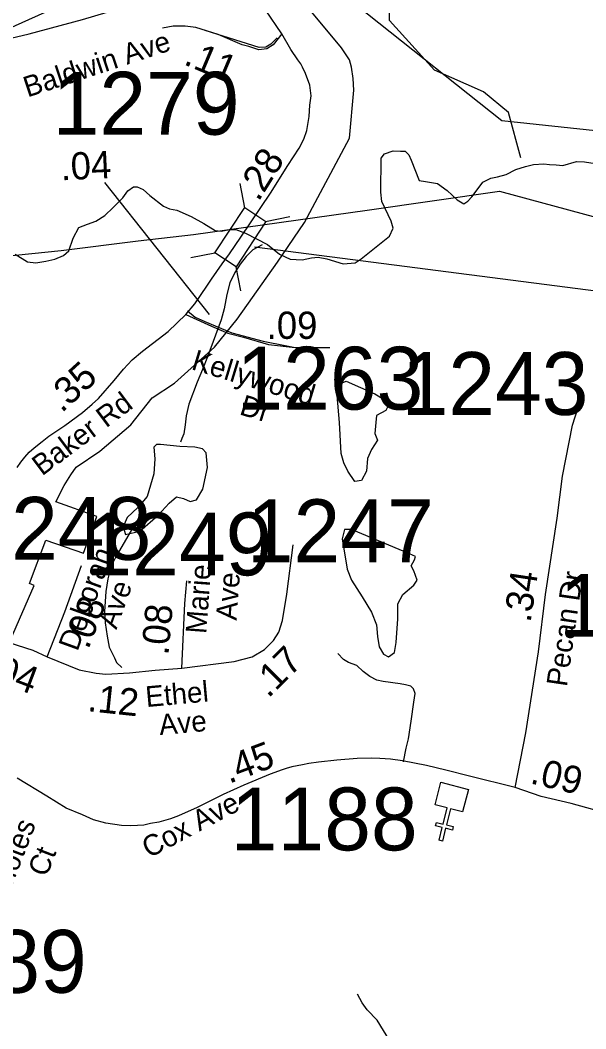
# Model space of a CAD drawing. Extents: x 1662474 to 1856135, y 779280 to 917889.
# Drawn here: x 1716573 to 1719166, y 797474 to 802097 of the extents above; entities that cross this region are included whole.
import ezdxf

# ---------------------------------------------------------------- set-up
doc = ezdxf.new("R2010")
doc.units = 0
for name, color, linetype in [('Cogo Default Point CELL', 7, 'Continuous'), ('Exist Boundary Political City Limit New', 7, 'Continuous'), ('Exist Cultural Church CELL', 7, 'Continuous'), ('Exist Hydrographic Creek Single Shore', 7, 'Continuous'), ('Exist Hydrographic Misc Water Feature', 7, 'Continuous'), ('Exist Hydrographic Pond Under 1500 Sq Ft', 7, 'Continuous'), ('Exist Road Non-System Type 51', 7, 'Continuous'), ('Exist Road Primary Interstate Divided Center Attributed', 7, 'Continuous'), ('Exist Road Primary Interstate Ramp 1 Lane Attributed', 7, 'Continuous'), ('Exist Road Primary Interstate Service Attributed', 7, 'Continuous'), ('Exist Road Primary Interstate Service Mileage Label', 7, 'Continuous'), ('Exist Road Secondary Mileage Tenths English Label', 7, 'Continuous'), ('Exist Road Secondary Structure Standard Bridge CELL', 7, 'Continuous'), ('Exist Road Secondary Structure Standard Bridge Number Label', 7, 'Continuous'), ('Exist Road Secondary Type 51 Attributed', 7, 'Continuous'), ('Exist Road Secondary Type 51 Label', 7, 'Continuous'), ('Exist Utilities Electrical Transmission Line', 7, 'Continuous'), ('Map Preparation Boundary City Limit Buffer Line', 7, 'Continuous'), ('Prop DGN Element Guardrail', 7, 'Continuous'), ('Prop Paved Shoulder', 7, 'Continuous')]:
    doc.layers.add(name, color=color, linetype=linetype)

msp = doc.modelspace()

# ---------------------------------------------------------------- linework, layer by layer
at = {"layer": 'Exist Boundary Political City Limit New'}
msp.add_lwpolyline([(1716528.6, 799256.2), (1716637.1, 799505.2), (1716615.4, 799514.4), (1716691.5, 799713.8), (1716862.9, 799654.5), (1716924.2, 799822.6), (1716736.2, 799889.3), (1716774.8, 799963.9), (1716805.4, 800013.4), (1716830.4, 800048.3), (1716937.6, 800121.1), (1717080, 800242.2), (1717177.5, 800365.6), (1717280.5, 800433.2), (1717463.6, 800598), (1717567.4, 800726.4), (1717752.9, 800987.8), (1717877, 801169.2), (1718082.9, 801556.6), (1718103, 801776.1), (1718099.9, 801830.2), (1718092.1, 801881.3), (1718082.9, 801915.4), (1718045.6, 801969.6), (1717872.2, 802180.1)], dxfattribs=at)
at = {"layer": 'Exist Cultural Church CELL'}
msp.add_lwpolyline([(1718601.4, 798468.3), (1718546.2, 798482.2), (1718527.5, 798408.4), (1718558.5, 798400.6), (1718554.5, 798385.1), (1718523.5, 798393), (1718508.7, 798334.7), (1718493.2, 798338.6), (1718508, 798396.9), (1718477, 798404.8), (1718480.9, 798420.3), (1718511.9, 798412.4), (1718530.7, 798486.2), (1718474.8, 798500.5), (1718501.1, 798603.7), (1718627.7, 798571.5)], close=True, dxfattribs=at)
at = {"layer": 'Exist Hydrographic Creek Single Shore'}
for points in [[(1717866, 800998.1), (1717908.9, 801007.6), (1717939.5, 801010.4), (1717978.9, 801003.1), (1718054.5, 800980.5), (1718108, 800985.5), (1718136.9, 801003.1), (1718266, 801106.8), (1718282.6, 801143.8), (1718274.1, 801175.8), (1718230.9, 801265.8), (1718226.6, 801309.1), (1718227.8, 801465.1), (1718243.2, 801483.7), (1718282.6, 801498.4), (1718316.8, 801497.3), (1718337.8, 801496), (1718355.2, 801479.5), (1718365.2, 801456.1), (1718402.5, 801362.1), (1718430.4, 801357.7), (1718486.2, 801348.2), (1718530.6, 801316.5), (1718576, 801273.2), (1718607, 801255.3), (1718625.9, 801266.9), (1718643.2, 801287.4), (1718668.1, 801319.4), (1718693.9, 801354.6), (1718730.1, 801372.1), (1718761, 801379.5), (1718801.5, 801388.9), (1718845.9, 801412.6), (1718890.1, 801427), (1718926.4, 801435.4), (1718973.9, 801438.5), (1718999.6, 801435.4), (1719030.9, 801433.2), (1719060.8, 801431.2), (1719123.5, 801449.6), (1719160, 801447.7), (1719208.5, 801439.6)], [(1716549.5, 801023.8), (1716607.2, 800988.7), (1716644.5, 800984.8), (1716690.2, 800991.8), (1716731.4, 801001), (1716771.6, 801018.9), (1716795.5, 801040.4), (1716816.5, 801097.3), (1716842.1, 801146.9), (1716882.4, 801161.6), (1716919.6, 801175), (1716961.1, 801201.5), (1716999.1, 801239.1), (1717043.5, 801283.4), (1717067.1, 801314.1), (1717093.1, 801333.8), (1717108.9, 801333), (1717136.4, 801321.4), (1717167.6, 801293.9), (1717230.9, 801245.1), (1717257.6, 801232.5), (1717291.5, 801226.4), (1717356.6, 801197.3), (1717415.6, 801165.6), (1717466.4, 801133.3), (1717495.1, 801129.4), (1717525.1, 801136.4), (1717562.4, 801137.5), (1717605.6, 801121.2)], [(1717605.6, 801121.2), (1717707.2, 801068.4), (1717762.6, 801023.8), (1717810.4, 801001.2), (1717866, 800998.1)]]:
    msp.add_lwpolyline(points, dxfattribs=at)
at = {"layer": 'Exist Hydrographic Misc Water Feature'}
for points in [[(1718868.3, 801465.9), (1718812.3, 801673.8), (1718696.3, 801768.1), (1718472.3, 801867.8), (1718266.2, 802095.2), (1718273.3, 802895.9), (1718241.3, 803004.9), (1717910.3, 803257.8), (1717907.8, 803443.9)], [(1717683.2, 801067.8), (1717638.9, 801044.2), (1717608.6, 801014.5), (1717582.3, 800978.8), (1717557.9, 800941), (1717533.5, 800893.2), (1717520.9, 800839.3), (1717508.3, 800773.3), (1717493.9, 800723.6), (1717432.3, 800554), (1717409.6, 800496.2), (1717385.1, 800438.5), (1717346.2, 800336.8), (1717333.7, 800282.9), (1717329.2, 800242.9), (1717322.9, 800201), (1717314.6, 800179.1), (1717308.5, 800163.1)], [(1717147.5, 799858.5), (1717102.9, 799794.9), (1717013.5, 799639.7), (1716989, 799591.9), (1716974.5, 799536.1), (1716965.9, 799478.1), (1716959, 799386.1), (1716962.5, 799334.1), (1716971.9, 799274), (1716981.5, 799223.9), (1717005, 799173.6), (1717014.9, 799153.6), (1717038.6, 799129.3)], [(1718738.9, 796562.4), (1718705.3, 796622.8), (1718693.9, 796672.9), (1718652.8, 796773.3), (1718552.9, 797002.4), (1718537.3, 797034.5), (1718519.5, 797064.7), (1718440.5, 797169.5), (1718367.4, 797264.2), (1718320.1, 797332.6), (1718280.6, 797399.1), (1718209.6, 797513.8), (1718164.1, 797560.2), (1718140.4, 797592.5), (1718118.8, 797632.7)]]:
    msp.add_lwpolyline(points, dxfattribs=at)
at = {"layer": 'Exist Hydrographic Pond Under 1500 Sq Ft'}
for points in [[(1718044.9, 800110.4), (1718037.1, 800253.4), (1718025.5, 800377.1), (1718041, 800431.2), (1718068.1, 800442.8), (1718199.5, 800384.8), (1718242, 800357.7), (1718265.2, 800338.4), (1718249.8, 800307.5), (1718207.2, 800284.3), (1718203.4, 800253.4), (1718199.5, 800203.2), (1718211.1, 800172.3), (1718184, 800129.7), (1718164.7, 800087.2), (1718160.8, 800029.3), (1718137.6, 799986.8), (1718106.7, 799982.9), (1718075.8, 800029.3), (1718056.5, 800067.9), (1718044.9, 800110.4)], [(1717304.6, 800142.4), (1717215.8, 800152.6), (1717198.1, 800152.6), (1717185.4, 800139.9), (1717190.4, 800086.7), (1717185.4, 800018.2), (1717154.9, 799914.3), (1717111.8, 799863.6), (1717063.6, 799817.9), (1717045.9, 799774.8), (1717056, 799739.3), (1717122, 799754.5), (1717205.7, 799828.1), (1717256.4, 799883.8), (1717289.4, 799911.7), (1717322.3, 799904.1), (1717352.8, 799891.4), (1717380.7, 799899.1), (1717411.1, 799947.2), (1717431.4, 800046.1), (1717426.3, 800114.6), (1717408.6, 800132.3), (1717373.1, 800139.9), (1717304.6, 800142.4)], [(1718358, 799650.5), (1718091.3, 799762.6), (1718060.3, 799762.6), (1718048.7, 799720.1), (1718071.9, 799581), (1718091.3, 799530.8), (1718141.5, 799453.5), (1718184, 799383.9), (1718207.2, 799325.9), (1718211.1, 799271.8), (1718218.8, 799225.5), (1718238.2, 799190.7), (1718261.4, 799179.1), (1718288.4, 799198.4), (1718296.2, 799244.8), (1718303.9, 799353), (1718303.9, 799422.5), (1718327.1, 799465.1), (1718377.4, 799507.6), (1718392.8, 799530.8), (1718377.4, 799573.3), (1718365.8, 799596.4), (1718381.2, 799623.5), (1718385.1, 799639), (1718358, 799650.5)]]:
    msp.add_lwpolyline(points, dxfattribs=at)
at = {"layer": 'Exist Road Non-System Type 51'}
for points in [[(1717751.1, 802016.7), (1717722.5, 801986.8), (1717698.9, 801973.9), (1717668.9, 801972.4), (1717420.4, 802050.4)], [(1717340.6, 800764.2), (1717375.8, 800736.4), (1717419.1, 800715.2), (1717543.8, 800664.5), (1717687.6, 800625.7), (1717896.5, 800584.2)], [(1718329.9, 798698.2), (1718343.1, 798760.1), (1718352.9, 798802.4), (1718365.5, 798884.8), (1718378.1, 798970.4), (1718383.4, 799011.2), (1718376, 799031.5), (1718363.4, 799045.1), (1718340, 799050.4), (1718314.9, 799055.6), (1718237.6, 799065.1), (1718208, 799072.7), (1718176.5, 799088.4), (1718145.6, 799111.8), (1718116.4, 799139.1), (1718078.4, 799152.4), (1718055, 799166.7), (1718029.9, 799193.9)]]:
    msp.add_lwpolyline(points, dxfattribs=at)
at = {"layer": 'Exist Road Primary Interstate Divided Center Attributed'}
msp.add_lwpolyline([(1716114.4, 801939.5), (1716224.3, 801968.2), (1716290.5, 801986.9), (1716475.8, 802038.5), (1716687.3, 802133.7), (1716915.1, 802249.9), (1716997.3, 802299.9), (1717066.7, 802348.6), (1717157.6, 802425), (1717221.8, 802479), (1717401.6, 802613.8)], dxfattribs=at)
at = {"layer": 'Exist Road Primary Interstate Ramp 1 Lane Attributed'}
msp.add_lwpolyline([(1716114.4, 801939.5), (1716373.4, 801978.1), (1716614.9, 802034.7), (1716859.4, 802100.4), (1717100.9, 802172), (1717291.7, 802228.7), (1717408, 802265.8), (1717452.7, 802287.6), (1717512.2, 802317.3), (1717560.8, 802357)], dxfattribs=at)
at = {"layer": 'Exist Road Primary Interstate Service Attributed'}
msp.add_lwpolyline([(1717772, 802033.7), (1717732.8, 801984.1), (1717703.1, 801965.3), (1717667.4, 801960.3), (1717620.9, 801975.6), (1717591.5, 801984.4), (1717481.4, 802030.7), (1717378.3, 802063.6), (1717329.1, 802069.1), (1717274.4, 802069.1), (1717225.2, 802060.9)], dxfattribs=at)
at = {"layer": 'Exist Road Secondary Structure Standard Bridge CELL'}
for p, q in [((1717603.7, 801237.4), (1717581.2, 801348.3)), ((1717698, 801174.8), (1717808.9, 801197.2)), ((1717355.2, 801008.7), (1717466.1, 801031.1)), ((1717585, 800856.2), (1717562.6, 800967.1))]:
    msp.add_line(p, q, dxfattribs=at)
msp.add_lwpolyline([(1717466.1, 801031.1), (1717603.2, 801237.7), (1717699.7, 801173.6), (1717562.6, 800967.1)], close=True, dxfattribs=at)
at = {"layer": 'Exist Road Secondary Structure Standard Bridge Number Label'}
msp.add_line((1717646.6, 801057.9), (1720516.6, 800687.5), dxfattribs=at)
at = {"layer": 'Exist Road Secondary Type 51 Attributed'}
for points in [[(1717772, 802033.7), (1717698.1, 802144.8), (1717637.1, 802244), (1717599.4, 802304.4), (1717560.8, 802357)], [(1717584.8, 801102.8), (1717720.8, 801304.1), (1717800.5, 801431.3), (1717851.4, 801511.1), (1717872.7, 801552.3), (1717887.8, 801591.1), (1717898.1, 801656.2), (1717900.5, 801707), (1717907.3, 801750.1), (1717900.4, 801798.7), (1717881.2, 801852.2), (1717867.4, 801882.2), (1717859, 801897.4), (1717845.5, 801915.3), (1717813.6, 801963.3), (1717772, 802033.7)], [(1717332.3, 800748.6), (1717373.3, 800797.1), (1717429.4, 800877.2), (1717450.9, 800909.6), (1717499.4, 800980.9), (1717533, 801026.6), (1717584.8, 801102.8)], [(1716558.7, 800047.4), (1716576, 800071.9), (1716594.3, 800094), (1716614.2, 800116.4), (1716637.8, 800137.4), (1716673.6, 800166.5), (1716705.1, 800189.8), (1716778.2, 800239.7), (1716858.8, 800298.2), (1716902.5, 800336.6), (1716932, 800363.5), (1717003.5, 800445.8), (1717046.3, 800496.9), (1717085.9, 800539.6), (1717133.4, 800579.9), (1717251.3, 800669.5), (1717332.3, 800748.6)], [(1717332.3, 800748.6), (1717450.6, 800694.9), (1717525.3, 800662), (1717597.1, 800644.1), (1717712.2, 800610.9), (1717833.7, 800596.9), (1717992.6, 800596.9)], [(1718841.8, 798579.5), (1718890.5, 798831.3), (1718949, 799201.5), (1718982, 799464.7), (1719034.4, 799813.8), (1719059.5, 800007), (1719105, 800240.8), (1719144, 800364.2)], [(1717314.2, 799127), (1717553.5, 799157.6), (1717636, 799178.8), (1717692.5, 799211.8), (1717734.9, 799254.1), (1717758.5, 799291.8), (1717775, 799345.9), (1717796.2, 799466), (1717824.4, 799691.9)], [(1716696.7, 799179.6), (1716777.2, 799385.9), (1716854.9, 799597.8)], [(1717314.2, 799127), (1717328.4, 799423.6), (1717337.8, 799527.2)], [(1716241.6, 799300), (1716521.7, 799244.9), (1716630.5, 799210), (1716696.7, 799179.6)], [(1716696.7, 799179.6), (1716843.1, 799120), (1716920.9, 799103.5), (1716965.6, 799098.8), (1717074, 799105.8), (1717191.7, 799117.6), (1717314.2, 799127)], [(1718841.8, 798579.5), (1718632.4, 798632.1), (1718524.7, 798659.5), (1718435.2, 798680.4), (1718325.3, 798702), (1718271.3, 798710.6), (1718221.5, 798713.3), (1718184.1, 798714), (1718117.4, 798712.4), (1718025.4, 798705.8), (1717941.2, 798696.7), (1717897, 798689.3), (1717866.7, 798684.1), (1717818.9, 798674.2), (1717792.2, 798666.9), (1717773.4, 798661), (1717719.8, 798641.4), (1717598.6, 798590.4), (1717503.6, 798547.9), (1717384.6, 798488), (1717299.6, 798450.9), (1717262.5, 798436.2), (1717208.1, 798421.6), (1717170.3, 798415.4), (1717140.7, 798408), (1717110.3, 798406.1), (1717079.8, 798404.7), (1717037.1, 798406.1), (1716966.2, 798417.1), (1716908.6, 798431.5), (1716859.6, 798454.8), (1716784.5, 798485.5), (1716695.2, 798539.9), (1716559.3, 798622.9)], [(1719287, 798454.6), (1719098.5, 798506.5), (1718962, 798539), (1718841.8, 798579.5)]]:
    msp.add_lwpolyline(points, dxfattribs=at)
at = {"layer": 'Exist Utilities Electrical Transmission Line'}
msp.add_lwpolyline([(1711475, 799701.9), (1711785.1, 799697.6), (1712160.6, 799682.4), (1712618.5, 799666.2), (1713024.5, 799664.8), (1713393.1, 799871.3), (1714066.4, 800247.9), (1714582.3, 800534.5), (1715172.6, 800864.2), (1715751.6, 800927.9), (1716296.5, 800994.3), (1716760.9, 801042), (1717113.7, 801085), (1717368, 801115.3), (1718163.6, 801226.5), (1718770.7, 801313.9), (1719216.9, 801191.9)], dxfattribs=at)
at = {"layer": 'Map Preparation Boundary City Limit Buffer Line'}
msp.add_lwpolyline([(1716528.6, 799256.2), (1716637.1, 799505.2), (1716615.4, 799514.4), (1716691.5, 799713.8), (1716862.9, 799654.5), (1716924.2, 799822.6), (1716736.2, 799889.3), (1716774.8, 799963.9), (1716805.4, 800013.4), (1716830.4, 800048.3), (1716937.6, 800121.1), (1717080, 800242.2), (1717177.5, 800365.6), (1717280.5, 800433.2), (1717463.6, 800598), (1717567.4, 800726.4), (1717752.9, 800987.8), (1717877, 801169.2), (1718082.9, 801556.6), (1718103, 801776.1), (1718099.9, 801830.2), (1718092.1, 801881.3), (1718082.9, 801915.4), (1718045.6, 801969.6), (1717872.2, 802180.1)], dxfattribs=at)
at = {"layer": 'Prop DGN Element Guardrail'}
msp.add_line((1717441.1, 800748.2), (1716961.9, 801353.6), dxfattribs=at)
at = {"layer": 'Prop Paved Shoulder'}
msp.add_lwpolyline([(1717548.8, 802616.6), (1718781.5, 801637.7), (1719796.7, 801528.9)], dxfattribs=at)

# ---------------------------------------------------------------- texts
at = {"layer": 'Cogo Default Point CELL'}
for s, p in [('1279', (1716722, 801572.1)), ('1263', (1717564.5, 800312.1)), ('1243', (1718321.4, 800287.7)), ('1248', (1716317.7, 799623.6)), ('1247', (1717612.2, 799612.6)), ('1249', (1716872.4, 799552.3)), ('1272', (1719045.2, 799271.3)), ('1188', (1717538.5, 798291.9)), ('1189', (1716021.4, 797639.1))]:
    msp.add_text(s, height=288, dxfattribs=at).set_placement(p)
at = {"layer": 'Exist Road Primary Interstate Service Mileage Label'}
msp.add_text('.11', height=125, rotation=337.171, dxfattribs=at).set_placement((1717318, 801896.1))
at = {"layer": 'Exist Road Secondary Mileage Tenths English Label'}
for s, rotation, p in [('.28', 57.9606, (1717665.2, 801261.6)), ('.09', 359.976, (1717703.1, 800636.2)), ('.34', 81.4638, (1718912.5, 799333)), ('.04 ', 339.316, (1716408.4, 799087.3)), ('.45', 20.6075, (1717530.7, 798596.6))]:
    msp.add_text(s, height=125, rotation=rotation, dxfattribs=at).set_placement(p)
at = {"layer": 'Exist Road Secondary Type 51 Label'}
for s, rotation, p in [('Baldwin Ave', 18.1957, (1716606.7, 801742.2)), ('Kellywood', 343.1154, (1717353.3, 800497.8)), ('Baker Rd', 36.8772, (1716673.2, 800005.5)), (' Dr', 343.1154, (1717540.1, 800301.4)), ('Deborah', 70.1253, (1716835.7, 799200.8)), ('Marie', 85.7345, (1717426, 799282.3)), ('Pecan Dr', 81.8092, (1719079.1, 799039.1)), (' Ave', 70.1253, (1717002.1, 799268)), (' Ave', 85.7345, (1717562.1, 799309)), ('Ethel', 5.1635, (1717151.7, 798948.4)), (' Ave', 5.1635, (1717178.4, 798816.6)), ('Cox Ave', 28.0332, (1717163.7, 798254.3)), ('Motes', 68.7471, (1716521.2, 798090.2)), (' Ct', 68.7471, (1716681.3, 798132.9))]:
    msp.add_text(s, height=95, rotation=rotation, dxfattribs=at).set_placement(p)
at = {"layer": 'Prop DGN Element Guardrail'}
for s, rotation, p in [('.04', 2.7565, (1716761.2, 801362.7)), ('.35', 42.3805, (1716763.3, 800294.2)), ('.08', 68.7096, (1716885.2, 799209.3)), ('.08', 84.8014, (1717252.4, 799183.7)), ('.17', 44.9778, (1717711.1, 798986.2)), ('.12', 353.9959, (1716878.7, 798930.3)), ('.09', 346.6176, (1718906.7, 798599.9))]:
    msp.add_text(s, height=125, rotation=rotation, dxfattribs=at).set_placement(p)

doc.saveas('drawing.dxf')
